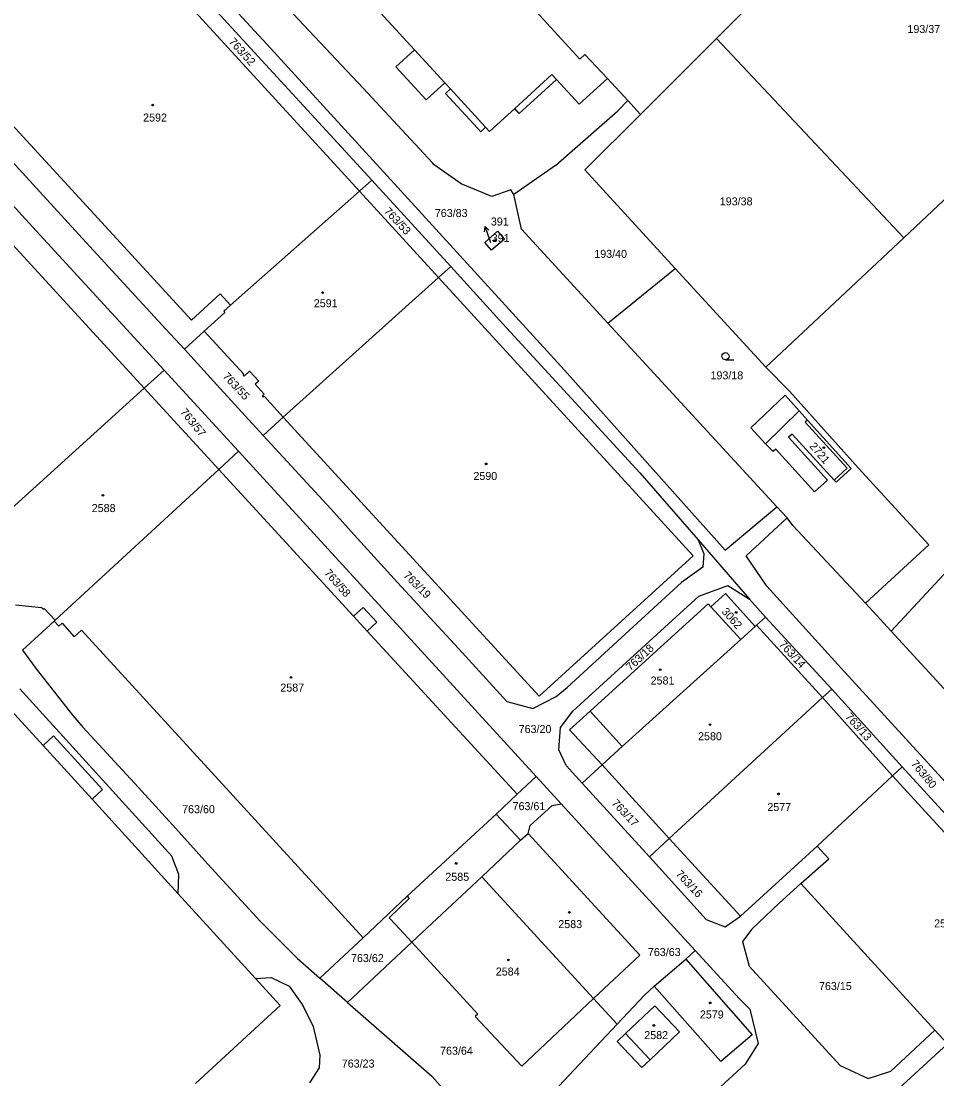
# Model space of a CAD drawing. Extents: x -735249 to -729401, y -1124843 to -1121828.
# Drawn here: x -733683.8 to -733489.3, y -1124377.1 to -1124152.4 of the extents above; entities that cross this region are included whole.
import ezdxf

# ---------------------------------------------------------------- set-up
doc = ezdxf.new("R2010")
doc.units = 0
for name, color, linetype in [('Vrstva 1', 7, 'Continuous'), ('Vrstva 16', 7, 'Continuous'), ('Vrstva 18', 7, 'Continuous'), ('Vrstva 19', 7, 'Continuous'), ('Vrstva 25', 7, 'Continuous'), ('Vrstva 4', 7, 'Continuous')]:
    doc.layers.add(name, color=color, linetype=linetype)

msp = doc.modelspace()

# ---------------------------------------------------------------- linework, layer by layer
at = {"layer": 'Vrstva 1'}
for points in [[(-733611.95, -1124188.52), (-733666.22, -1124129.16)], [(-733654.12, -1124132.82), (-733631.64, -1124157.25)], [(-733609.33, -1124186.13), (-733656, -1124135.21)], [(-733600.24, -1124158.46), (-733622.92, -1124133.77)], [(-733631.76, -1124144.67), (-733611.14, -1124166.64)], [(-733525.81, -1124145.75), (-733536.13, -1124156.08)], [(-733565.15, -1124160.45), (-733575.23, -1124149.4)], [(-733631.64, -1124157.25), (-733604.53, -1124186.89)], [(-733536.13, -1124156.08), (-733552.26, -1124172.2)], [(-733536.13, -1124156.08), (-733496.34, -1124198.39)], [(-733452.69, -1124157.34), (-733496.34, -1124198.39)], [(-733647.62, -1124215.93), (-733699.33, -1124159.59)], [(-733604.18, -1124162.08), (-733600.24, -1124158.46)], [(-733564.08, -1124159.47), (-733565.15, -1124160.45)], [(-733564.08, -1124159.47), (-733559.28, -1124164.53)], [(-733597.77, -1124169.08), (-733604.18, -1124162.08)], [(-733703.47, -1124162.81), (-733679.8, -1124188.61)], [(-733570.09, -1124164.76), (-733576.44, -1124170.55)], [(-733565.29, -1124170.02), (-733570.09, -1124164.76)], [(-733559.28, -1124164.53), (-733565.29, -1124170.02)], [(-733554.93, -1124169.23), (-733559.28, -1124164.53)], [(-733681.37, -1124196.06), (-733708.97, -1124165.86)], [(-733596.51, -1124182.41), (-733611.14, -1124166.64)], [(-733593.82, -1124165.46), (-733597.77, -1124169.08)], [(-733593.82, -1124165.46), (-733592.63, -1124166.76)], [(-733592.63, -1124166.76), (-733593.68, -1124167.73)], [(-733593.68, -1124167.73), (-733587.66, -1124174.28)], [(-733557.06, -1124171.41), (-733554.93, -1124169.23)], [(-733552.26, -1124172.2), (-733554.93, -1124169.23)], [(-733712.01, -1124171.1), (-733657.65, -1124230.34)], [(-733584.31, -1124175.82), (-733578.95, -1124170.92)], [(-733578, -1124171.97), (-733578.95, -1124170.92)], [(-733576.44, -1124170.55), (-733578, -1124171.97)], [(-733567.3, -1124180.45), (-733557.06, -1124171.41)], [(-733552.26, -1124172.2), (-733564.04, -1124183.99)], [(-733587.66, -1124174.28), (-733586.19, -1124175.88)], [(-733586.19, -1124175.88), (-733585.14, -1124174.91)], [(-733585.14, -1124174.91), (-733584.31, -1124175.82)], [(-733570.27, -1124183.07), (-733567.3, -1124180.45)], [(-733596.05, -1124182.91), (-733596.51, -1124182.41)], [(-733590.36, -1124186.95), (-733596.05, -1124182.91)], [(-733570.27, -1124183.07), (-733579.13, -1124189.2)], [(-733564.04, -1124183.99), (-733544.85, -1124204.9)], [(-733611.95, -1124188.52), (-733609.33, -1124186.13)], [(-733592.56, -1124204.5), (-733609.33, -1124186.13)], [(-733604.53, -1124186.89), (-733568.41, -1124226.53)], [(-733583.85, -1124189.65), (-733590.36, -1124186.95)], [(-733679.8, -1124188.61), (-733669.29, -1124200.2)], [(-733639.32, -1124212.69), (-733611.95, -1124188.52)], [(-733611.95, -1124188.52), (-733595.17, -1124206.85)], [(-733579.8, -1124188.23), (-733583.85, -1124189.65)], [(-733579.13, -1124189.2), (-733579.8, -1124188.23)], [(-733577.54, -1124196.6), (-733579.13, -1124189.2)], [(-733653.43, -1124226.52), (-733681.37, -1124196.06)], [(-733499.03, -1124281.94), (-733417.77, -1124194.62)], [(-733585.32, -1124199.38), (-733582.58, -1124197.01)], [(-733581.15, -1124198.66), (-733583.88, -1124201.04)], [(-733582.58, -1124197.01), (-733581.15, -1124198.66)], [(-733577.54, -1124196.6), (-733559.16, -1124216.56)], [(-733496.34, -1124198.39), (-733525.59, -1124225.9)], [(-733669.29, -1124200.2), (-733653.03, -1124217.84)], [(-733583.88, -1124201.04), (-733585.32, -1124199.38)], [(-733595.17, -1124206.85), (-733592.56, -1124204.5)], [(-733592.56, -1124204.5), (-733581.46, -1124216.66)], [(-733559.16, -1124216.56), (-733544.85, -1124204.9)], [(-733525.59, -1124225.9), (-733544.85, -1124204.9)], [(-733628.11, -1124236.51), (-733595.17, -1124206.85)], [(-733541.04, -1124265.96), (-733595.17, -1124206.85)], [(-733647.62, -1124215.93), (-733641.5, -1124210.31)], [(-733641.5, -1124210.31), (-733639.32, -1124212.69)], [(-733640.52, -1124214.26), (-733644.89, -1124218.25)], [(-733639.32, -1124212.69), (-733640.75, -1124214.01)], [(-733640.75, -1124214.01), (-733640.52, -1124214.26)], [(-733523.29, -1124255.53), (-733559.16, -1124216.56)], [(-733653.03, -1124217.84), (-733649.08, -1124222.08)], [(-733644.89, -1124218.25), (-733649.08, -1124222.08)], [(-733636.46, -1124227.37), (-733644.89, -1124218.25)], [(-733581.46, -1124216.66), (-733552.38, -1124248.33)], [(-733649.08, -1124222.08), (-733642.25, -1124229.67)], [(-733657.65, -1124230.34), (-733653.43, -1124226.52)], [(-733653.43, -1124226.52), (-733637.61, -1124243.75)], [(-733636.67, -1124227.56), (-733636.46, -1124227.37)], [(-733636.45, -1124227.8), (-733636.67, -1124227.56)], [(-733636.45, -1124227.8), (-733635.28, -1124226.72)], [(-733635.28, -1124226.72), (-733633.34, -1124228.85)], [(-733534.29, -1124264.73), (-733568.41, -1124226.53)], [(-733525.59, -1124225.9), (-733520.61, -1124231)], [(-733642.25, -1124229.67), (-733636.24, -1124236.23)], [(-733633.34, -1124228.85), (-733634.08, -1124229.52)], [(-733634.08, -1124229.52), (-733632.15, -1124231.62)], [(-733690.59, -1124260.14), (-733657.65, -1124230.34)], [(-733641.8, -1124247.61), (-733657.65, -1124230.34)], [(-733632.15, -1124231.62), (-733632.6, -1124232.03)], [(-733632.6, -1124232.03), (-733632.38, -1124232.27)], [(-733632.38, -1124232.27), (-733632.16, -1124232.07)], [(-733632.16, -1124232.07), (-733628.11, -1124236.51)], [(-733521.54, -1124231.83), (-733528.79, -1124238.78)], [(-733521.54, -1124231.83), (-733518.55, -1124235.14)], [(-733520.61, -1124231), (-733505.98, -1124247.28)], [(-733636.24, -1124236.23), (-733632.41, -1124240.39)], [(-733632.41, -1124240.39), (-733628.11, -1124236.51)], [(-733628.11, -1124236.51), (-733573.74, -1124295.75)], [(-733518.55, -1124235.14), (-733516.75, -1124237.13)], [(-733525.71, -1124242.19), (-733528.79, -1124238.78)], [(-733516.75, -1124237.13), (-733507.47, -1124247.38)], [(-733632.41, -1124240.39), (-733618.03, -1124256)], [(-733520.05, -1124240.11), (-733520.79, -1124240.78)], [(-733520.79, -1124240.78), (-733512.55, -1124249.9)], [(-733511.12, -1124249.9), (-733520.05, -1124240.11)], [(-733524.09, -1124243.77), (-733525.71, -1124242.19)], [(-733523.53, -1124243.27), (-733524.09, -1124243.77)], [(-733515.29, -1124252.38), (-733523.53, -1124243.27)], [(-733637.61, -1124243.75), (-733641.8, -1124247.61)], [(-733637.61, -1124243.75), (-733574.4, -1124312.85)], [(-733676.58, -1124279.65), (-733641.8, -1124247.61)], [(-733613.18, -1124278.79), (-733641.8, -1124247.61)], [(-733507.47, -1124247.38), (-733510.71, -1124250.34)], [(-733505.98, -1124247.28), (-733491, -1124263.6)], [(-733552.38, -1124248.33), (-733539.96, -1124262.55)], [(-733512.55, -1124249.9), (-733515.29, -1124252.38)], [(-733510.71, -1124250.34), (-733511.12, -1124249.9)], [(-733613.09, -1124261.49), (-733618.03, -1124256)], [(-733534.29, -1124264.73), (-733523.29, -1124255.53)], [(-733521.11, -1124257.9), (-733523.29, -1124255.53)], [(-733529.81, -1124265.94), (-733521.11, -1124257.9)], [(-733519.9, -1124259.5), (-733521.11, -1124257.9)], [(-733603.85, -1124271.63), (-733613.09, -1124261.49)], [(-733504.44, -1124276.01), (-733519.9, -1124259.5)], [(-733539.96, -1124262.55), (-733529.06, -1124275.17)], [(-733539.96, -1124262.55), (-733538.76, -1124265.57)], [(-733491, -1124263.6), (-733504.44, -1124276.01)], [(-733573.74, -1124295.75), (-733541.04, -1124265.96)], [(-733538.76, -1124265.57), (-733539.01, -1124268.38)], [(-733525.41, -1124272.41), (-733529.81, -1124265.94)], [(-733539.01, -1124268.38), (-733543.55, -1124271.62)], [(-733603.85, -1124271.63), (-733590.9, -1124285.68)], [(-733543.55, -1124271.62), (-733556.36, -1124283.37)], [(-733539.82, -1124274.51), (-733533.67, -1124272.27)], [(-733533.67, -1124272.27), (-733529.06, -1124275.17)], [(-733525.41, -1124272.41), (-733509.59, -1124289.81)], [(-733566.63, -1124298.96), (-733539.82, -1124274.51)], [(-733537.31, -1124276.77), (-733534.22, -1124274)], [(-733534.22, -1124274), (-733527.86, -1124280.96)], [(-733685, -1124276.39), (-733679.48, -1124276.94)], [(-733679.48, -1124276.94), (-733679.11, -1124277.33)], [(-733679.11, -1124277.33), (-733678.89, -1124277.13)], [(-733678.89, -1124277.13), (-733676.58, -1124279.65)], [(-733611.14, -1124276.92), (-733613.18, -1124278.79)], [(-733608.24, -1124280.09), (-733611.14, -1124276.92)], [(-733562.91, -1124298.94), (-733537.84, -1124276.18)], [(-733537.31, -1124276.77), (-733537.84, -1124276.18)], [(-733530.95, -1124283.76), (-733537.31, -1124276.77)], [(-733529.06, -1124275.17), (-733525.68, -1124278.98)], [(-733499.03, -1124281.94), (-733504.44, -1124276.01)], [(-733525.68, -1124278.98), (-733527.58, -1124280.7)], [(-733525.68, -1124278.98), (-733511.59, -1124294.26)], [(-733676.8, -1124279.85), (-733683.48, -1124286)], [(-733676.8, -1124279.85), (-733676.58, -1124279.65)], [(-733676.8, -1124279.85), (-733675.81, -1124280.93)], [(-733675.81, -1124280.93), (-733675.09, -1124280.28)], [(-733675.09, -1124280.28), (-733672.52, -1124283.16)], [(-733672.52, -1124283.16), (-733670.97, -1124281.74)], [(-733670.97, -1124281.74), (-733611.14, -1124347.1)], [(-733610.28, -1124281.96), (-733608.24, -1124280.09)], [(-733527.86, -1124280.96), (-733530.95, -1124283.76)], [(-733527.58, -1124280.7), (-733527.86, -1124280.96)], [(-733513.57, -1124296.07), (-733527.58, -1124280.7)], [(-733610.28, -1124281.96), (-733578.46, -1124316.63)], [(-733556.36, -1124283.37), (-733567.79, -1124293.96)], [(-733556.12, -1124306.5), (-733530.95, -1124283.76)], [(-733455.69, -1124329.14), (-733499.03, -1124281.94)], [(-733683.48, -1124286), (-733680.62, -1124289.96)], [(-733590.9, -1124285.68), (-733580.6, -1124296.9)], [(-733680.62, -1124289.96), (-733672.79, -1124299.87)], [(-733509.59, -1124289.81), (-733484.39, -1124317.37)], [(-733684.1, -1124294.21), (-733651.77, -1124329.79)], [(-733570.12, -1124295.83), (-733567.79, -1124293.96)], [(-733513.57, -1124296.07), (-733511.59, -1124294.26)], [(-733511.59, -1124294.26), (-733496.65, -1124310.77)], [(-733687.48, -1124297.1), (-733679.15, -1124306.24)], [(-733580.6, -1124296.9), (-733575.1, -1124298.39)], [(-733575.1, -1124298.39), (-733570.12, -1124295.83)], [(-733546.12, -1124326.02), (-733513.57, -1124296.07)], [(-733498.69, -1124312.68), (-733513.57, -1124296.07)], [(-733569.26, -1124302.43), (-733566.63, -1124298.96)], [(-733562.91, -1124298.94), (-733567.31, -1124302.96)], [(-733672.79, -1124299.87), (-733670.67, -1124302.35)], [(-733679.15, -1124306.24), (-733676.94, -1124304.21)], [(-733676.94, -1124304.21), (-733666.48, -1124315.62)], [(-733670.67, -1124302.35), (-733658.86, -1124315.21)], [(-733569.56, -1124307.21), (-733569.26, -1124302.43)], [(-733567.31, -1124302.96), (-733560.41, -1124310.4)], [(-733560.41, -1124310.4), (-733556.12, -1124306.5)], [(-733568.06, -1124310.53), (-733569.56, -1124307.21)], [(-733564.66, -1124314.24), (-733568.06, -1124310.53)], [(-733564.66, -1124314.24), (-733560.41, -1124310.4)], [(-733560.41, -1124310.4), (-733546.12, -1124326.02)], [(-733498.69, -1124312.68), (-733496.65, -1124310.77)], [(-733496.65, -1124310.77), (-733457.47, -1124353.64)], [(-733578.46, -1124316.63), (-733574.4, -1124312.85)], [(-733574.4, -1124312.85), (-733569.1, -1124318.66)], [(-733514.73, -1124327.67), (-733498.69, -1124312.68)], [(-733459.48, -1124355.48), (-733498.69, -1124312.68)], [(-733658.86, -1124315.21), (-733650.96, -1124323.92)], [(-733550.36, -1124329.92), (-733564.66, -1124314.24)], [(-733666.48, -1124315.62), (-733668.74, -1124317.66)], [(-733668.74, -1124317.66), (-733650.42, -1124337.77)], [(-733582.9, -1124320.86), (-733578.46, -1124316.63)], [(-733575.7, -1124323.25), (-733571.02, -1124319)], [(-733571.02, -1124319), (-733569.1, -1124318.66)], [(-733569.1, -1124318.66), (-733540.62, -1124349.81)], [(-733601.8, -1124338.3), (-733582.9, -1124320.86)], [(-733582.9, -1124320.86), (-733577.72, -1124326.4)], [(-733650.96, -1124323.92), (-733644.14, -1124331.44)], [(-733576.11, -1124324.93), (-733575.7, -1124323.25)], [(-733585.94, -1124334.13), (-733577.72, -1124326.4)], [(-733577.72, -1124326.4), (-733576.11, -1124324.93)], [(-733552.38, -1124350.82), (-733576.11, -1124324.93)], [(-733546.12, -1124326.02), (-733550.36, -1124329.92)], [(-733531, -1124342.55), (-733546.12, -1124326.02)], [(-733514.73, -1124327.67), (-733531, -1124342.55)], [(-733512.27, -1124330.36), (-733514.73, -1124327.67)], [(-733650.32, -1124333.64), (-733651.77, -1124329.79)], [(-733550.36, -1124329.92), (-733540.92, -1124340.29)], [(-733518.18, -1124335.59), (-733512.27, -1124330.36)], [(-733644.14, -1124331.44), (-733633.01, -1124343.59)], [(-733650.42, -1124337.77), (-733650.32, -1124333.64)], [(-733600.83, -1124348.06), (-733585.94, -1124334.13)], [(-733585.94, -1124334.13), (-733562.19, -1124360.04)], [(-733518.18, -1124335.59), (-733522.79, -1124339.77)], [(-733518.18, -1124335.59), (-733489.7, -1124366.72)], [(-733650.42, -1124337.77), (-733634.05, -1124355.74)], [(-733611.14, -1124347.1), (-733601.8, -1124338.3)], [(-733601.39, -1124338.74), (-733605.61, -1124342.85)], [(-733601.8, -1124338.3), (-733601.39, -1124338.74)], [(-733522.79, -1124339.77), (-733528.62, -1124345.28)], [(-733540.92, -1124340.29), (-733538.27, -1124343.19)], [(-733633.01, -1124343.59), (-733625.1, -1124351.54)], [(-733605.61, -1124342.85), (-733604.28, -1124344.3)], [(-733604.28, -1124344.3), (-733600.83, -1124348.06)], [(-733538.27, -1124343.19), (-733534.24, -1124344.8)], [(-733534.24, -1124344.8), (-733531, -1124342.55)], [(-733528.62, -1124345.28), (-733530.58, -1124347.92)], [(-733620.37, -1124355.68), (-733611.14, -1124347.1)], [(-733614.48, -1124360.83), (-733600.83, -1124348.06)], [(-733600.83, -1124348.06), (-733586.79, -1124363.35)], [(-733530.58, -1124347.92), (-733529.13, -1124353.15)], [(-733562.19, -1124360.04), (-733552.38, -1124350.82)], [(-733542.63, -1124351.62), (-733540.62, -1124349.81)], [(-733540.62, -1124349.81), (-733531.24, -1124360.08)], [(-733625.1, -1124351.54), (-733620.37, -1124355.68)], [(-733549.33, -1124357.41), (-733542.63, -1124351.62)], [(-733542.63, -1124351.62), (-733528.49, -1124367.71)], [(-733529.13, -1124353.15), (-733509.83, -1124374.24)], [(-733634.05, -1124355.74), (-733630.69, -1124355.53)], [(-733634.05, -1124355.74), (-733628.81, -1124361.49)], [(-733630.69, -1124355.53), (-733626.89, -1124357.4)], [(-733614.48, -1124360.83), (-733620.37, -1124355.68)], [(-733626.89, -1124357.4), (-733624.24, -1124361.06)], [(-733551.4, -1124359.3), (-733549.33, -1124357.41)], [(-733535.19, -1124373.42), (-733549.33, -1124357.41)], [(-733577.48, -1124374.41), (-733562.19, -1124360.04)], [(-733562.19, -1124360.04), (-733557.21, -1124365.47)], [(-733557.21, -1124365.47), (-733551.4, -1124359.3)], [(-733531.24, -1124360.08), (-733529.05, -1124362.29)], [(-733628.81, -1124361.49), (-733646.76, -1124378.05)], [(-733624.24, -1124361.06), (-733623.75, -1124361.89)], [(-733623.75, -1124361.89), (-733621.78, -1124365.93)], [(-733614.48, -1124360.83), (-733610.61, -1124364.22)], [(-733555.45, -1124367.46), (-733549.21, -1124361.57)], [(-733549.21, -1124361.57), (-733543.98, -1124367.12)], [(-733529.05, -1124362.29), (-733527.25, -1124369.59)], [(-733610.61, -1124364.22), (-733596.55, -1124376.54)], [(-733586.79, -1124363.35), (-733587.34, -1124363.86)], [(-733587.34, -1124363.86), (-733577.48, -1124374.41)], [(-733621.78, -1124365.93), (-733620.36, -1124372.07)], [(-733557.21, -1124365.47), (-733566.35, -1124375.19)], [(-733543.98, -1124367.12), (-733550.22, -1124373.01)], [(-733499.07, -1124375.42), (-733489.7, -1124366.72)], [(-733489.7, -1124366.72), (-733487.01, -1124369.67)], [(-733557.2, -1124369.11), (-733555.45, -1124367.46)], [(-733551.97, -1124374.65), (-733557.2, -1124369.11)], [(-733528.49, -1124367.71), (-733535.19, -1124373.42)], [(-733527.25, -1124369.59), (-733530, -1124373.98)], [(-733520.71, -1124400.56), (-733487.01, -1124369.67)], [(-733620.36, -1124372.07), (-733620.49, -1124374.72)], [(-733550.22, -1124373.01), (-733551.97, -1124374.65)], [(-733620.49, -1124374.72), (-733622.55, -1124377.93)], [(-733566.35, -1124375.19), (-733582.36, -1124392.21)], [(-733530, -1124373.98), (-733545.65, -1124388.32)], [(-733509.83, -1124374.24), (-733503.91, -1124376.97)], [(-733503.91, -1124376.97), (-733499.07, -1124375.42)], [(-733596.55, -1124376.54), (-733590.73, -1124383.05)]]:
    msp.add_lwpolyline(points, dxfattribs=at)
at = {"layer": 'Vrstva 16'}
msp.add_lwpolyline([(-733584.05, -1124199.49), (-733584.27, -1124198.84)], dxfattribs=at)
at = {"layer": 'Vrstva 25'}
for points in [[(-733585.375, -1124197.101), (-733585.216, -1124195.994), (-733584.426, -1124196.785)], [(-733584.27, -1124198.84), (-733585.216, -1124195.994)], [(-733534.19, -1124224.3), (-733532.44, -1124224.3)]]:
    msp.add_lwpolyline(points, dxfattribs=at)
for centre, radius in [((-733655.84, -1124170.22), 0.175), ((-733583.18, -1124198.96), 0.175), ((-733619.76, -1124210.04), 0.175), ((-733534.19, -1124223.55), 0.75), ((-733513.3, -1124242.99), 0.175), ((-733585.03, -1124246.43), 0.175), ((-733666.43, -1124253.1), 0.175), ((-733531.93, -1124278), 0.175), ((-733548.05, -1124290.14), 0.175), ((-733626.46, -1124291.81), 0.175), ((-733537.49, -1124301.82), 0.175), ((-733522.94, -1124316.54), 0.175), ((-733591.41, -1124331.31), 0.175), ((-733567.35, -1124341.73), 0.175), ((-733580.3, -1124351.81), 0.175), ((-733537.43, -1124360.93), 0.175), ((-733549.4, -1124365.73), 0.175)]:
    msp.add_circle(centre, radius, dxfattribs=at)
at = {"layer": 'Vrstva 4'}
for points in [[(-733600.24, -1124158.46), (-733593.82, -1124165.46)], [(-733571.04, -1124163.71), (-733578.95, -1124170.92)], [(-733570.09, -1124164.76), (-733571.04, -1124163.71)], [(-733585.14, -1124174.91), (-733592.63, -1124166.76)], [(-733525.71, -1124242.19), (-733518.55, -1124235.14)], [(-733516.75, -1124237.13), (-733517.24, -1124237.57)], [(-733517.24, -1124237.57), (-733508.32, -1124247.34)], [(-733508.32, -1124247.34), (-733511.12, -1124249.9)], [(-733613.18, -1124278.79), (-733610.28, -1124281.96)], [(-733556.12, -1124306.5), (-733562.91, -1124298.94)], [(-733679.15, -1124306.24), (-733668.74, -1124317.66)], [(-733555.45, -1124367.46), (-733550.22, -1124373.01)]]:
    msp.add_lwpolyline(points, dxfattribs=at)

# ---------------------------------------------------------------- texts
at = {"layer": 'Vrstva 16'}
msp.add_text('391', height=1.7, dxfattribs=at).set_placement((-733584.02, -1124195.79))
at = {"layer": 'Vrstva 18'}
for s, p in [('193/37', (-733495.54, -1124154.9)), ('193/38', (-733535.4, -1124191.51)), ('763/83', (-733595.93, -1124193.99)), ('193/40', (-733562.06, -1124202.66)), ('193/18', (-733537.37, -1124228.47)), ('763/20', (-733578.12, -1124303.61)), ('763/60', (-733649.6, -1124320.64)), ('763/61', (-733579.41, -1124319.99)), ('763/63', (-733550.67, -1124350.99)), ('763/62', (-733613.73, -1124352.27)), ('763/15', (-733514.33, -1124358.21)), ('763/64', (-733594.81, -1124371.95)), ('763/23', (-733615.69, -1124374.67))]:
    msp.add_text(s, height=1.7, dxfattribs=at).set_placement(p)
for s, rotation, p in [('763/52', 312.20248, (-733639.808, -1124156.843)), ('763/53', 313.20249, (-733606.848, -1124192.868)), ('763/55', 313.10249, (-733641.098, -1124227.949)), ('763/57', 309.00246, (-733650.099, -1124235.459)), ('763/58', 311.50248, (-733619.518, -1124269.707)), ('763/19', 315.00251, (-733602.718, -1124270.27)), ('763/14', 313.00249, (-733522.958, -1124284.899)), ('763/18', 42.50034, (-733554.368, -1124290.498)), ('763/13', 311.50248, (-733508.868, -1124300.237)), ('763/80', 309.50246, (-733494.909, -1124310.197)), ('763/17', 313.30249, (-733558.488, -1124318.628)), ('763/16', 313.30249, (-733544.888, -1124333.668))]:
    msp.add_text(s, height=1.7, rotation=rotation, dxfattribs=at).set_placement(p)
at = {"layer": 'Vrstva 19'}
for s, p in [('2592', (-733657.88, -1124173.7)), ('391', (-733583.85, -1124199.29)), ('2591', (-733621.63, -1124213.15)), ('2590', (-733587.73, -1124249.85)), ('2588', (-733668.8, -1124256.67)), ('2581', (-733550.09, -1124293.3)), ('2587', (-733628.74, -1124294.81)), ('2580', (-733540.01, -1124305.14)), ('2577', (-733525.3, -1124320.18)), ('2585', (-733593.69, -1124335)), ('2583', (-733569.7, -1124345.05)), ('2576', (-733489.88, -1124344.9)), ('2584', (-733582.98, -1124355.13)), ('2579', (-733539.63, -1124364.25)), ('2582', (-733551.44, -1124368.63))]:
    msp.add_text(s, height=1.7, dxfattribs=at).set_placement(p)
for s, rotation, p in [('2721', 310.40247, (-733516.459, -1124242.742)), ('3062', 311.50248, (-733535.128, -1124277.897))]:
    msp.add_text(s, height=1.7, rotation=rotation, dxfattribs=at).set_placement(p)

doc.saveas('drawing.dxf')
